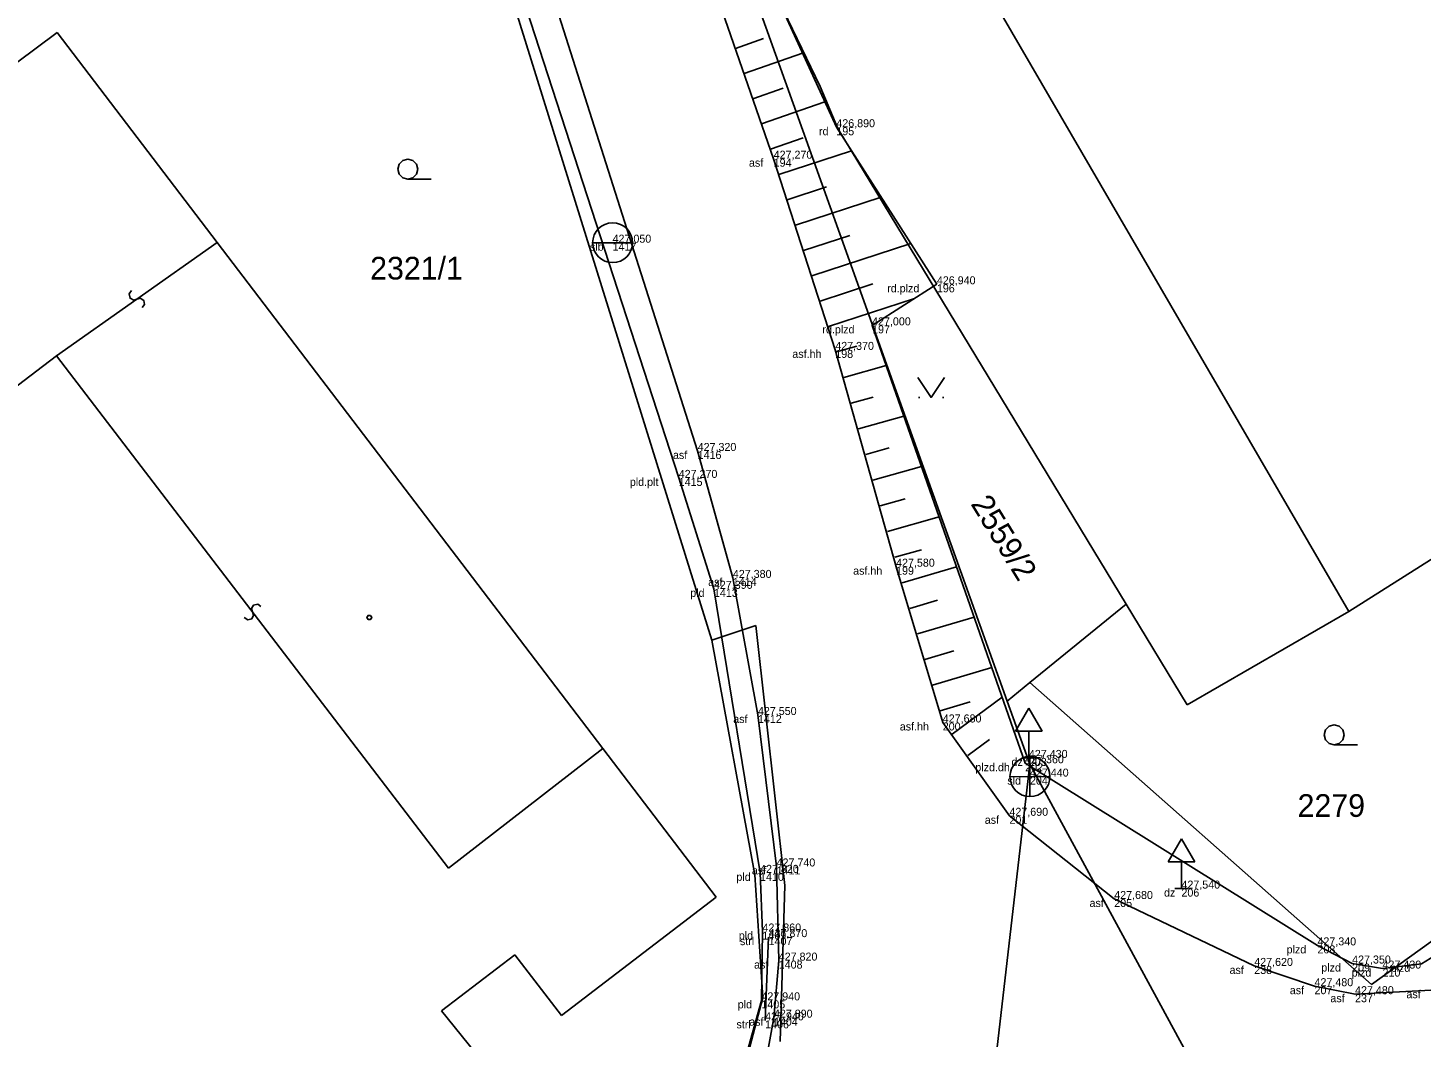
# Model space of a CAD drawing. Extents: x -747792 to -745414, y -1093712 to -1091463.
# Drawn here: x -746629.9 to -746577.7, y -1092917.5 to -1092879.6 of the extents above; entities that cross this region are included whole.
import ezdxf

# ---------------------------------------------------------------- set-up
doc = ezdxf.new("R2010")
doc.units = 0
for name, color, linetype in [('Budovy', 7, 'Continuous'), ('Hladina', 7, 'Continuous'), ('Koleje_dopravní prvky', 7, 'Continuous'), ('Kultury', 7, 'Continuous'), ('Nezařazené objekty', 7, 'Continuous'), ('Nivelační značky_hrany', 7, 'Continuous'), ('Názvy obcí_ulic', 7, 'Continuous'), ('Ploty_opěrné zdi', 7, 'Continuous'), ('Popisy objektů_povrchů', 7, 'Continuous'), ('Pracovní_bod JDTM STC_VC - výška', 7, 'Continuous'), ('Pracovní_bod PPBP', 7, 'Continuous'), ('Rozhraní ploch', 7, 'Continuous'), ('Stromy_porost', 7, 'Continuous'), ('Výškopis', 7, 'Continuous'), ('Čísla popisná_parcelní', 7, 'Continuous')]:
    doc.layers.add(name, color=color, linetype=linetype)

msp = doc.modelspace()

# ---------------------------------------------------------------- linework, layer by layer
at = {"layer": 'Budovy'}
for points in [[(-746615.66, -1092885.3), (-746615.85, -1092885.25), (-746615.985, -1092885.11), (-746616.035, -1092884.925), (-746615.985, -1092884.74), (-746615.85, -1092884.6), (-746615.66, -1092884.55), (-746615.47, -1092884.6), (-746615.335, -1092884.74), (-746615.285, -1092884.925), (-746615.335, -1092885.11), (-746615.47, -1092885.25), (-746615.66, -1092885.3), (-746614.785, -1092885.3)], [(-746596.54, -1092892.73), (-746596.04, -1092893.48), (-746595.54, -1092892.73)], [(-746596.515, -1092893.48), (-746596.465, -1092893.48)], [(-746595.615, -1092893.48), (-746595.565, -1092893.48)], [(-746580.92, -1092906.51), (-746581.11, -1092906.46), (-746581.245, -1092906.32), (-746581.295, -1092906.135), (-746581.245, -1092905.95), (-746581.11, -1092905.81), (-746580.92, -1092905.76), (-746580.73, -1092905.81), (-746580.595, -1092905.95), (-746580.545, -1092906.135), (-746580.595, -1092906.32), (-746580.73, -1092906.46), (-746580.92, -1092906.51), (-746580.045, -1092906.51)]]:
    msp.add_lwpolyline(points, dxfattribs=at)
at = {"layer": 'Hladina'}
for p, q in [((-746599.59, -1092883.35), (-746599.59, -1092883.35)), ((-746601.94, -1092884.53), (-746601.94, -1092884.53)), ((-746607.98, -1092887.68), (-746607.98, -1092887.68)), ((-746595.82, -1092889.24), (-746595.82, -1092889.24)), ((-746598.25, -1092890.78), (-746598.25, -1092890.78)), ((-746599.63, -1092891.7), (-746599.63, -1092891.7)), ((-746604.79, -1092895.49), (-746604.79, -1092895.49)), ((-746605.5, -1092896.5), (-746605.5, -1092896.5)), ((-746603.47, -1092900.25), (-746603.47, -1092900.25)), ((-746597.35, -1092899.83), (-746597.35, -1092899.83)), ((-746604.18, -1092900.66), (-746604.18, -1092900.66)), ((-746602.53, -1092905.39), (-746602.53, -1092905.39)), ((-746595.6, -1092905.67), (-746595.6, -1092905.67)), ((-746592.37, -1092907), (-746592.37, -1092907)), ((-746592.51, -1092907.2), (-746592.51, -1092907.2)), ((-746592.33, -1092907.7), (-746592.33, -1092907.7)), ((-746593.1, -1092909.17), (-746593.1, -1092909.17)), ((-746601.83, -1092911.07), (-746601.83, -1092911.07)), ((-746602.45, -1092911.31), (-746602.45, -1092911.31)), ((-746589.17, -1092912.29), (-746589.17, -1092912.29)), ((-746586.65, -1092911.9), (-746586.65, -1092911.9)), ((-746602.36, -1092913.51), (-746602.36, -1092913.51)), ((-746602.13, -1092913.72), (-746602.13, -1092913.72)), ((-746581.55, -1092914.03), (-746581.55, -1092914.03)), ((-746601.75, -1092914.6), (-746601.75, -1092914.6)), ((-746583.92, -1092914.8), (-746583.92, -1092914.8)), ((-746580.25, -1092914.71), (-746580.25, -1092914.71)), ((-746579.11, -1092914.9), (-746579.11, -1092914.9)), ((-746581.66, -1092915.56), (-746581.66, -1092915.56)), ((-746580.14, -1092915.86), (-746580.14, -1092915.86)), ((-746602.4, -1092916.09), (-746602.4, -1092916.09)), ((-746602.26, -1092916.84), (-746602.26, -1092916.84)), ((-746601.93, -1092916.74), (-746601.93, -1092916.74))]:
    msp.add_line(p, q, dxfattribs=at)
at = {"layer": 'Kultury'}
for points in [[(-746580.37, -1092901.51), (-746594.52, -1092877.17)], [(-746628.83, -1092891.92), (-746622.81, -1092887.67)], [(-746626.016, -1092889.474), (-746626.11, -1092889.602), (-746626.069, -1092889.763), (-746625.934, -1092889.833), (-746625.689, -1092889.764), (-746625.559, -1092889.844), (-746625.533, -1092890.002), (-746625.624, -1092890.116)], [(-746634.43, -1092896.18), (-746628.83, -1092891.92)], [(-746614.13, -1092911.14), (-746628.83, -1092891.92)], [(-746621.793, -1092901.738), (-746621.662, -1092901.827), (-746621.503, -1092901.78), (-746621.438, -1092901.643), (-746621.516, -1092901.4), (-746621.441, -1092901.268), (-746621.284, -1092901.235), (-746621.167, -1092901.322)], [(-746614.13, -1092911.14), (-746608.35, -1092906.65)]]:
    msp.add_lwpolyline(points, dxfattribs=at)
at = {"layer": 'Nezařazené objekty'}
for points in [[(-746605.5, -1092896.5), (-746612.2, -1092875.87), (-746615.13, -1092866.85), (-746616.83, -1092861.94), (-746619, -1092857.68), (-746621.66, -1092852.93)], [(-746595.82, -1092889.24), (-746598.25, -1092890.78), (-746592.51, -1092907.2), (-746581.55, -1092914.03), (-746580.25, -1092914.71), (-746579.11, -1092914.9), (-746577.65, -1092914.72), (-746576.02, -1092913.72), (-746574.57, -1092912.5), (-746573.72, -1092910.93), (-746573.5, -1092909.78), (-746575.12, -1092900.37), (-746575.22, -1092899.62), (-746575.59, -1092899.09)], [(-746604.94, -1092923.82), (-746603.74, -1092920.95), (-746602.4, -1092916.09), (-746602.36, -1092913.51), (-746602.45, -1092911.31), (-746604.18, -1092900.66), (-746605.5, -1092896.5)]]:
    msp.add_lwpolyline(points, dxfattribs=at)
at = {"layer": 'Nivelační značky_hrany'}
for points in [[(-746604.94, -1092923.82), (-746603.73, -1092922.94), (-746602.98, -1092921.58), (-746602.37, -1092919.14), (-746601.93, -1092916.74), (-746601.75, -1092914.6), (-746601.83, -1092911.07), (-746602.53, -1092905.39), (-746603.47, -1092900.25), (-746604.79, -1092895.49), (-746611.22, -1092875.29), (-746616.25, -1092860.06), (-746619.38, -1092851.1), (-746621.94, -1092852.14)], [(-746606.89, -1092870.07), (-746606.22, -1092872.2), (-746601.94, -1092884.53), (-746599.63, -1092891.7), (-746597.35, -1092899.83), (-746595.6, -1092905.67), (-746593.1, -1092909.17), (-746589.17, -1092912.29), (-746583.92, -1092914.8), (-746581.66, -1092915.56), (-746580.14, -1092915.86), (-746577.29, -1092915.71), (-746575.17, -1092914.86), (-746572.81, -1092912.41), (-746569.47, -1092912.97), (-746567.46, -1092919.83), (-746565.22, -1092924.53), (-746564.79, -1092924.01)]]:
    msp.add_lwpolyline(points, dxfattribs=at)
at = {"layer": 'Názvy obcí_ulic'}
for p, q in [((-746592.37, -1092905.134), (-746592.87, -1092906)), ((-746592.37, -1092905.134), (-746591.87, -1092906)), ((-746592.87, -1092906), (-746591.87, -1092906)), ((-746592.37, -1092907), (-746592.37, -1092906)), ((-746592.62, -1092907), (-746592.12, -1092907)), ((-746586.65, -1092910.034), (-746587.15, -1092910.9)), ((-746586.65, -1092910.034), (-746586.15, -1092910.9)), ((-746587.15, -1092910.9), (-746586.15, -1092910.9)), ((-746586.65, -1092911.9), (-746586.65, -1092910.9)), ((-746586.9, -1092911.9), (-746586.4, -1092911.9))]:
    msp.add_line(p, q, dxfattribs=at)
at = {"layer": 'Ploty_opěrné zdi'}
msp.add_lwpolyline([(-746617.055, -1092901.655), (-746617.01, -1092901.73), (-746617.055, -1092901.805), (-746617.145, -1092901.805), (-746617.19, -1092901.73), (-746617.145, -1092901.655)], close=True, dxfattribs=at)
at = {"layer": 'Popisy objektů_povrchů'}
msp.add_lwpolyline([(-746602.47, -1092868.38), (-746604.93, -1092871.66), (-746599.59, -1092883.35), (-746595.82, -1092889.24)], dxfattribs=at)
at = {"layer": 'Pracovní_bod JDTM STC_VC - výška'}
msp.add_lwpolyline([(-746602.26, -1092916.84), (-746602.13, -1092913.72)], dxfattribs=at)
at = {"layer": 'Pracovní_bod PPBP'}
for points in [[(-746603.376, -1092880.393), (-746602.325, -1092880.028)], [(-746603.048, -1092881.338), (-746600.857, -1092880.577)], [(-746602.72, -1092882.282), (-746601.58, -1092881.886)], [(-746602.392, -1092883.227), (-746600.022, -1092882.404)], [(-746602.064, -1092884.172), (-746600.835, -1092883.745)], [(-746601.747, -1092885.12), (-746599.026, -1092884.232)], [(-746601.437, -1092886.071), (-746599.953, -1092885.586)], [(-746601.127, -1092887.021), (-746597.912, -1092885.972)], [(-746600.816, -1092887.972), (-746599.086, -1092887.407)], [(-746600.506, -1092888.923), (-746596.798, -1092887.712)], [(-746600.196, -1092889.873), (-746598.218, -1092889.228)], [(-746599.885, -1092890.824), (-746596.655, -1092889.769)], [(-746599.578, -1092891.775), (-746598.816, -1092891.559)], [(-746599.306, -1092892.738), (-746597.722, -1092892.289)], [(-746599.033, -1092893.7), (-746598.213, -1092893.467)], [(-746598.761, -1092894.662), (-746597.061, -1092894.181)], [(-746598.488, -1092895.624), (-746597.609, -1092895.375)], [(-746598.216, -1092896.586), (-746596.4, -1092896.072)], [(-746597.943, -1092897.548), (-746597.006, -1092897.283)], [(-746597.671, -1092898.51), (-746595.739, -1092897.963)], [(-746597.398, -1092899.473), (-746596.403, -1092899.191)], [(-746597.119, -1092900.433), (-746595.085, -1092899.833)], [(-746596.836, -1092901.392), (-746595.795, -1092901.085)], [(-746596.552, -1092902.351), (-746594.425, -1092901.723)], [(-746596.269, -1092903.31), (-746595.182, -1092902.989)], [(-746595.986, -1092904.269), (-746593.764, -1092903.613)], [(-746595.703, -1092905.228), (-746594.568, -1092904.893)], [(-746595.25, -1092906.103), (-746593.376, -1092904.724)], [(-746594.658, -1092906.909), (-746593.844, -1092906.31)]]:
    msp.add_lwpolyline(points, dxfattribs=at)
at = {"layer": 'Stromy_porost'}
for points in [[(-746615.33, -1092867), (-746604.26, -1092902.58)], [(-746605.01, -1092871.84), (-746600.2, -1092881.82)], [(-746605.01, -1092871.84), (-746593.18, -1092904.87)], [(-746628.81, -1092879.8), (-746646.38, -1092892.9)], [(-746622.81, -1092887.67), (-746628.81, -1092879.8)], [(-746600.2, -1092881.82), (-746599.54, -1092883.4)], [(-746588.72, -1092901.23), (-746599.54, -1092883.4)], [(-746622.81, -1092887.67), (-746608.35, -1092906.65)], [(-746577.08, -1092899.42), (-746580.37, -1092901.51)], [(-746592.33, -1092904.17), (-746588.72, -1092901.23)], [(-746586.43, -1092905.01), (-746588.72, -1092901.23)], [(-746586.43, -1092905.01), (-746580.37, -1092901.51)], [(-746602.61, -1092902.03), (-746604.26, -1092902.58)], [(-746602.61, -1092902.03), (-746601.52, -1092911.78)], [(-746604.26, -1092902.58), (-746602.64, -1092911.38)], [(-746592.33, -1092904.17), (-746593.18, -1092904.87)], [(-746592.33, -1092904.17), (-746579.52, -1092915.49)], [(-746593.18, -1092904.87), (-746592.33, -1092907.24)], [(-746608.35, -1092906.65), (-746604.1, -1092912.22)], [(-746592.33, -1092907.24), (-746594.65, -1092927.27)], [(-746592.33, -1092907.24), (-746586.23, -1092918.47)], [(-746579.52, -1092915.49), (-746573.02, -1092910.82)], [(-746602.64, -1092911.38), (-746602.35, -1092915.98)], [(-746601.52, -1092911.78), (-746601.7, -1092917.63)], [(-746609.89, -1092916.66), (-746604.1, -1092912.22)], [(-746611.65, -1092914.38), (-746614.4, -1092916.48)], [(-746611.65, -1092914.38), (-746609.89, -1092916.66)], [(-746602.35, -1092915.98), (-746603.67, -1092921.01)], [(-746614.4, -1092916.48), (-746607.93, -1092924.48)]]:
    msp.add_lwpolyline(points, dxfattribs=at)
at = {"layer": 'Čísla popisná_parcelní'}
for p, q in [((-746607.233, -1092887.68), (-746608.728, -1092887.68)), ((-746592.331, -1092908.448), (-746592.33, -1092906.953)), ((-746591.578, -1092907.706), (-746593.078, -1092907.701))]:
    msp.add_line(p, q, dxfattribs=at)
msp.add_circle((-746592.33, -1092907.7), 0.75, dxfattribs=at)
for start, end in [(0, 180), (180, 0)]:
    msp.add_arc((-746607.98, -1092887.68), 0.747, start, end, dxfattribs=at)

# ---------------------------------------------------------------- texts
at = {"layer": 'Koleje_dopravní prvky'}
for s, p in [('2321/1', (-746617.07, -1092889.06)), ('2279', (-746582.295, -1092909.21))]:
    msp.add_text(s, height=0.85, dxfattribs=at).set_placement(p)
msp.add_text('2559/2', height=0.85, rotation=301.605, dxfattribs=at).set_placement((-746594.573, -1092897.472))
at = {"layer": 'Rozhraní ploch'}
for s, p in [(' rd', (-746600.351, -1092883.65)), ('195', (-746599.59, -1092883.65)), (' asf', (-746602.977, -1092884.83)), ('194', (-746601.94, -1092884.83)), (' slb', (-746608.941, -1092887.98)), ('1417', (-746607.98, -1092887.98)), (' rd.plzd', (-746597.794, -1092889.54)), ('196', (-746595.82, -1092889.54)), (' rd.plzd', (-746600.224, -1092891.08)), ('197', (-746598.25, -1092891.08)), (' asf.hh', (-746601.352, -1092892)), ('198', (-746599.63, -1092892)), (' asf', (-746605.827, -1092895.79)), ('1416', (-746604.79, -1092895.79)), (' pld.plt', (-746607.444, -1092896.8)), ('1415', (-746605.5, -1092896.8)), (' asf', (-746604.507, -1092900.55)), ('1414', (-746603.47, -1092900.55)), (' asf.hh', (-746599.072, -1092900.13)), ('199', (-746597.35, -1092900.13)), (' pld', (-746605.179, -1092900.96)), ('1413', (-746604.18, -1092900.96)), (' asf', (-746603.567, -1092905.69)), ('1412', (-746602.53, -1092905.69)), (' asf.hh', (-746597.322, -1092905.97)), ('200', (-746595.6, -1092905.97)), (' dz', (-746593.135, -1092907.3)), ('203', (-746592.37, -1092907.3)), (' plzd.dh', (-746594.489, -1092907.5)), ('202', (-746592.51, -1092907.5)), (' sld', (-746593.291, -1092908)), ('204', (-746592.33, -1092908)), (' asf', (-746594.137, -1092909.47)), ('201', (-746593.1, -1092909.47)), (' pld', (-746603.449, -1092911.61)), (' asf', (-746602.867, -1092911.37)), ('1411', (-746601.83, -1092911.37)), ('1410', (-746602.45, -1092911.61)), (' asf', (-746590.207, -1092912.59)), ('205', (-746589.17, -1092912.59)), (' dz', (-746587.415, -1092912.2)), ('206', (-746586.65, -1092912.2)), (' pld', (-746603.359, -1092913.81)), (' strl', (-746603.316, -1092914.02)), ('1409', (-746602.36, -1092913.81)), ('1407', (-746602.13, -1092914.02)), (' plzd', (-746582.818, -1092914.33)), ('208', (-746581.55, -1092914.33)), (' asf', (-746602.787, -1092914.9)), ('1408', (-746601.75, -1092914.9)), (' asf', (-746584.957, -1092915.1)), ('238', (-746583.92, -1092915.1)), (' plzd', (-746581.518, -1092915.01)), (' plzd', (-746580.378, -1092915.2)), ('209', (-746580.25, -1092915.01)), ('210', (-746579.11, -1092915.2)), (' plzd', (-746578.918, -1092915.02)), (' asf', (-746582.697, -1092915.86)), ('207', (-746581.66, -1092915.86)), (' asf', (-746581.177, -1092916.16)), ('237', (-746580.14, -1092916.16)), (' asf', (-746578.327, -1092916.01)), (' pld', (-746603.399, -1092916.39)), ('1405', (-746602.4, -1092916.39)), (' strl', (-746603.446, -1092917.14)), (' asf', (-746602.967, -1092917.04)), ('1406', (-746602.26, -1092917.14)), ('1404', (-746601.93, -1092917.04))]:
    msp.add_text(s, height=0.3, dxfattribs=at).set_placement(p)
at = {"layer": 'Výškopis'}
for s, p in [('426,890', (-746599.59, -1092883.35)), ('427,270', (-746601.94, -1092884.53)), ('427,050', (-746607.98, -1092887.68)), ('426,940', (-746595.82, -1092889.24)), ('427,000', (-746598.25, -1092890.78)), ('427,370', (-746599.63, -1092891.7)), ('427,320', (-746604.79, -1092895.49)), ('427,270', (-746605.5, -1092896.5)), ('427,580', (-746597.35, -1092899.83)), ('427,380', (-746603.47, -1092900.25)), ('427,390', (-746604.18, -1092900.66)), ('427,550', (-746602.53, -1092905.39)), ('427,680', (-746595.6, -1092905.67)), ('427,360', (-746592.51, -1092907.2)), ('427,430', (-746592.37, -1092907)), ('427,440', (-746592.33, -1092907.7)), ('427,690', (-746593.1, -1092909.17)), ('427,740', (-746601.83, -1092911.07)), ('427,820', (-746602.45, -1092911.31)), ('427,540', (-746586.65, -1092911.9)), ('427,680', (-746589.17, -1092912.29)), ('427,860', (-746602.36, -1092913.51)), ('427,870', (-746602.13, -1092913.72)), ('427,340', (-746581.55, -1092914.03)), ('427,820', (-746601.75, -1092914.6)), ('427,350', (-746580.25, -1092914.71)), ('427,620', (-746583.92, -1092914.8)), ('427,430', (-746579.11, -1092914.9)), ('427,480', (-746581.66, -1092915.56)), ('427,940', (-746602.4, -1092916.09)), ('427,480', (-746580.14, -1092915.86)), ('427,890', (-746601.93, -1092916.74)), ('427,940', (-746602.26, -1092916.84))]:
    msp.add_text(s, height=0.3, dxfattribs=at).set_placement(p)

doc.saveas('drawing.dxf')
